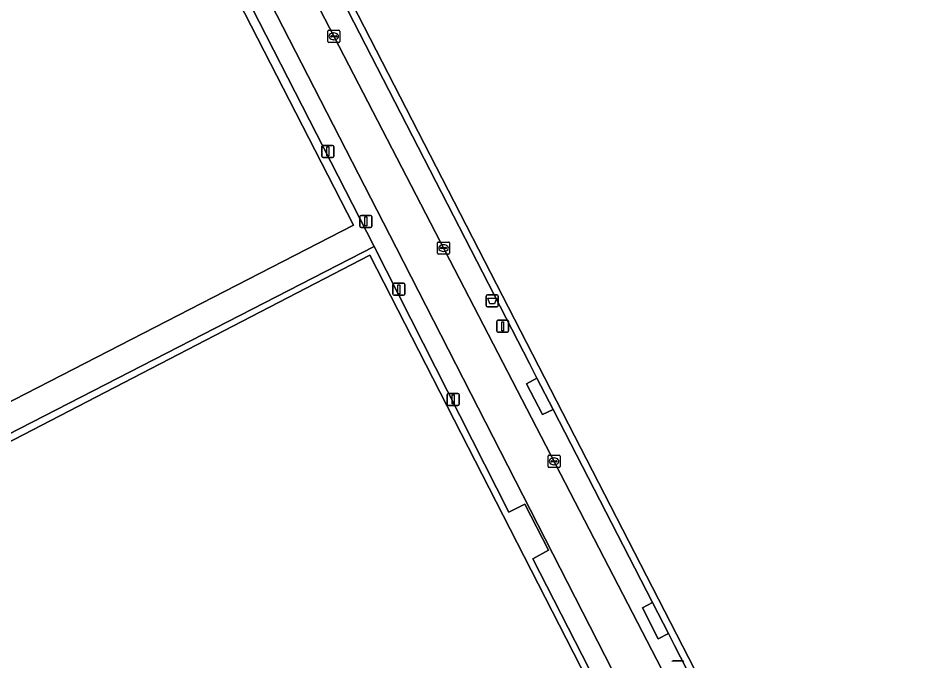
# Model space of a CAD drawing. Extents: x 158835 to 160077, y 386387 to 387778.
# Drawn here: x 159538.9 to 159615, y 387380.9 to 387434.3 of the extents above; entities that cross this region are included whole.
import ezdxf

# ---------------------------------------------------------------- set-up
doc = ezdxf.new("R2010")
doc.units = 0
for name, color, linetype in [('IMGEO_Afvalbak', 7, 'Continuous'), ('IMGEO_Groenvoorziening', 7, 'Continuous'), ('IMGEO_Hek', 7, 'Continuous'), ('IMGEO_Kolk', 7, 'Continuous'), ('IMGEO_Lichtmast', 7, 'Continuous'), ('IMGEO_Rijbaan_lokaal_open', 7, 'Continuous'), ('IMGEO_Terreindeel_open', 7, 'Continuous'), ('IMGEO_Voetpad_open', 7, 'Continuous')]:
    doc.layers.add(name, color=color, linetype=linetype)

msp = doc.modelspace()

# ---------------------------------------------------------------- linework, layer by layer
at = {"layer": 'IMGEO_Afvalbak'}
for p, q in [((159577.84, 387410.398), (159577.84, 387411.198)), ((159577.84, 387411.198), (159577.84, 387410.398)), ((159577.94, 387411.298), (159578.73, 387411.298)), ((159578.73, 387411.298), (159577.94, 387411.298)), ((159578.83, 387411.198), (159578.83, 387410.398)), ((159578.83, 387410.398), (159578.83, 387411.198)), ((159578.73, 387410.298), (159577.94, 387410.298)), ((159577.94, 387410.298), (159578.73, 387410.298))]:
    msp.add_line(p, q, dxfattribs=at)
msp.add_lwpolyline([(159577.983, 387411.012), (159578.687, 387411.012), (159578.538, 387410.542), (159578.132, 387410.542), (159577.983, 387411.012)], dxfattribs=at)
for centre, start, end in [((159577.94, 387411.198), 90, 180), ((159577.94, 387411.198), 90, 180), ((159578.73, 387411.198), 0, 90), ((159578.73, 387411.198), 360, 90), ((159577.94, 387410.398), 180, 270), ((159577.94, 387410.398), 180, 270), ((159578.73, 387410.398), 270, 0), ((159578.73, 387410.398), 270, 0)]:
    msp.add_arc(centre, 0.1, start, end, dxfattribs=at)
at = {"layer": 'IMGEO_Groenvoorziening'}
for points in [[(159552.949, 387445.748), (159551.3, 387449.56), (159551.056, 387449.456), (159540.348, 387470.306), (159538.46, 387473.969), (159525.094, 387500), (159522.874, 387504.328), (159514.429, 387500), (159500, 387492.606), (159469.949, 387477.206), (159485.768, 387446.37), (159485.873, 387446.427), (159487.969, 387442.361), (159487.861, 387442.309), (159497.818, 387422.753), (159499.968, 387418.668), (159515.648, 387388.171), (159568.503, 387415.317)], [(159566.788, 387417.081), (159515.222, 387390.585), (159500, 387420.242), (159471.648, 387475.48), (159500, 387490.024), (159519.446, 387500), (159523.231, 387501.942), (159524.228, 387500)], [(159564.385, 387438.762), (159581.426, 387405.581), (159582.047, 387404.373), (159583.4, 387401.75), (159591.663, 387385.7), (159592.991, 387383.116), (159593.499, 387382.128), (159609.91, 387350.208), (159662.536, 387377.187), (159627.454, 387445.487), (159617.013, 387465.815)], [(159610.17, 387350.984), (159565.185, 387438.483), (159616.748, 387464.989), (159661.731, 387377.497)]]:
    msp.add_lwpolyline(points, close=True, dxfattribs=at)
at = {"layer": 'IMGEO_Hek'}
for points in [[(159568.503, 387415.317), (159552.949, 387445.748)], [(159627.454, 387445.487), (159662.536, 387377.187), (159609.91, 387350.208), (159593.499, 387382.128), (159592.991, 387383.116)], [(159582.047, 387404.373), (159581.426, 387405.581), (159564.385, 387438.762)], [(159515.648, 387388.171), (159568.503, 387415.317)], [(159568.503, 387415.317), (159579.705, 387393.213), (159581.062, 387393.883), (159583.028, 387390.041), (159581.705, 387389.333), (159600.48, 387352.655), (159601.839, 387353.36), (159603.835, 387349.41), (159602.491, 387348.721), (159613.246, 387327.722)], [(159591.663, 387385.7), (159583.4, 387401.75)]]:
    msp.add_lwpolyline(points, dxfattribs=at)
at = {"layer": 'IMGEO_Kolk'}
for p, q in [((159564.655, 387432.38), (159564.655, 387433.232)), ((159564.73, 387433.306), (159565.582, 387433.306)), ((159565.143, 387433.086), (159565.168, 387433.086)), ((159565.656, 387433.232), (159565.656, 387432.38)), ((159565.582, 387432.306), (159564.73, 387432.306)), ((159564.914, 387432.8), (159564.914, 387432.812)), ((159565.352, 387432.763), (159564.954, 387432.763)), ((159564.957, 387432.849), (159565.355, 387432.849)), ((159565.166, 387432.526), (159565.141, 387432.526)), ((159565.398, 387432.812), (159565.398, 387432.8)), ((159573.783, 387414.764), (159573.783, 387415.616)), ((159573.858, 387415.69), (159574.71, 387415.69)), ((159574.271, 387415.47), (159574.296, 387415.47)), ((159574.784, 387415.616), (159574.784, 387414.764)), ((159574.71, 387414.69), (159573.858, 387414.69)), ((159574.042, 387415.184), (159574.042, 387415.196)), ((159574.48, 387415.147), (159574.082, 387415.147)), ((159574.085, 387415.233), (159574.483, 387415.233)), ((159574.294, 387414.91), (159574.269, 387414.91)), ((159574.526, 387415.196), (159574.526, 387415.184)), ((159583.052, 387397.943), (159583.904, 387397.943)), ((159582.977, 387397.017), (159582.977, 387397.869)), ((159583.236, 387397.437), (159583.236, 387397.449)), ((159583.674, 387397.4), (159583.276, 387397.4)), ((159583.279, 387397.486), (159583.677, 387397.486)), ((159583.488, 387397.163), (159583.463, 387397.163)), ((159583.465, 387397.723), (159583.49, 387397.723)), ((159583.72, 387397.449), (159583.72, 387397.437)), ((159583.978, 387397.869), (159583.978, 387397.017)), ((159583.904, 387396.943), (159583.052, 387396.943))]:
    msp.add_line(p, q, dxfattribs=at)
for points in [[(159564.655, 387432.38), (159564.655, 387433.232)], [(159564.73, 387433.306), (159565.582, 387433.306)], [(159565.656, 387433.232), (159565.656, 387432.38)], [(159565.582, 387432.306), (159564.73, 387432.306)], [(159573.783, 387414.764), (159573.783, 387415.616)], [(159573.858, 387415.69), (159574.71, 387415.69)], [(159574.784, 387415.616), (159574.784, 387414.764)], [(159574.71, 387414.69), (159573.858, 387414.69)], [(159583.052, 387397.943), (159583.904, 387397.943)], [(159582.977, 387397.017), (159582.977, 387397.869)], [(159583.978, 387397.869), (159583.978, 387397.017)], [(159583.904, 387396.943), (159583.052, 387396.943)]]:
    msp.add_lwpolyline(points, dxfattribs=at)
for centre, radius, start, end in [((159564.732, 387433.23), 0.0765, 91.55205, 178.44795), ((159564.732, 387433.23), 0.0765, 91.55205, 178.44795), ((159565.58, 387433.23), 0.0765, 1.55205, 88.44795), ((159565.58, 387433.23), 0.0765, 1.55205, 88.44795), ((159564.732, 387432.382), 0.0765, 181.55205, 268.44795), ((159564.732, 387432.382), 0.0765, 181.55205, 268.44795), ((159564.954, 387432.809), 0.0403, 85.87752, 175.75265), ((159564.951, 387432.799), 0.0366, 178.93798, 274.71019), ((159565.355, 387432.806), 0.043, 264.86636, 352.45326), ((159565.359, 387432.811), 0.0386, 1.73085, 96.63898), ((159565.58, 387432.382), 0.0765, 271.55205, 358.44795), ((159565.58, 387432.382), 0.0765, 271.55205, 358.44795), ((159573.86, 387415.614), 0.0765, 91.55205, 178.44795), ((159573.86, 387415.614), 0.0765, 91.55205, 178.44795), ((159574.708, 387415.614), 0.0765, 1.55205, 88.44795), ((159574.708, 387415.614), 0.0765, 1.55205, 88.44795), ((159573.86, 387414.766), 0.0765, 181.55205, 268.44795), ((159573.86, 387414.766), 0.0765, 181.55205, 268.44795), ((159574.082, 387415.193), 0.0403, 85.87752, 175.75265), ((159574.079, 387415.183), 0.0366, 178.93798, 274.71019), ((159574.483, 387415.19), 0.043, 264.86636, 352.45326), ((159574.487, 387415.195), 0.0386, 1.73085, 96.63898), ((159574.708, 387414.766), 0.0765, 271.55205, 358.44795), ((159574.708, 387414.766), 0.0765, 271.55205, 358.44795), ((159583.054, 387397.867), 0.0765, 91.55205, 178.44795), ((159583.054, 387397.867), 0.0765, 91.55205, 178.44795), ((159583.902, 387397.867), 0.0765, 1.55205, 88.44795), ((159583.902, 387397.867), 0.0765, 1.55205, 88.44795), ((159583.276, 387397.446), 0.0403, 85.87752, 175.75265), ((159583.273, 387397.436), 0.0366, 178.93798, 274.71019), ((159583.677, 387397.443), 0.043, 264.86636, 352.45326), ((159583.681, 387397.448), 0.0386, 1.73085, 96.63898), ((159583.054, 387397.019), 0.0765, 181.55205, 268.44795), ((159583.054, 387397.019), 0.0765, 181.55205, 268.44795), ((159583.902, 387397.019), 0.0765, 271.55205, 358.44795), ((159583.902, 387397.019), 0.0765, 271.55205, 358.44795)]:
    msp.add_arc(centre, radius, start, end, dxfattribs=at)
for centre, major_axis, ratio, start_param, end_param in [((159565.142, 387432.806), (-0.387, 0.002), 0.722429, 4.712389, 7.853982), ((159565.167, 387432.806), (-0.39, 0.002), 0.717154, 1.570796, 4.712389), ((159574.27, 387415.19), (-0.387, 0.002), 0.722429, 4.712389, 7.853982), ((159574.295, 387415.19), (-0.39, 0.002), 0.717154, 1.570796, 4.712389), ((159583.464, 387397.443), (-0.387, 0.002), 0.722429, 4.712389, 7.853982), ((159583.489, 387397.443), (-0.39, 0.002), 0.717154, 1.570796, 4.712389)]:
    msp.add_ellipse(centre, major_axis=major_axis, ratio=ratio, start_param=start_param, end_param=end_param, dxfattribs=at)
at = {"layer": 'IMGEO_Lichtmast'}
for p, q in [((159564.169, 387422.832), (159564.169, 387423.632)), ((159564.169, 387423.632), (159564.169, 387422.832)), ((159564.269, 387423.732), (159565.059, 387423.732)), ((159565.059, 387423.732), (159564.269, 387423.732)), ((159565.159, 387423.632), (159565.159, 387422.832)), ((159565.159, 387422.832), (159565.159, 387423.632)), ((159565.059, 387422.732), (159564.269, 387422.732)), ((159564.269, 387422.732), (159565.059, 387422.732)), ((159567.33, 387417.011), (159567.33, 387417.811)), ((159567.33, 387417.811), (159567.33, 387417.011)), ((159567.43, 387417.911), (159568.22, 387417.911)), ((159568.22, 387417.911), (159567.43, 387417.911)), ((159568.32, 387417.811), (159568.32, 387417.011)), ((159568.32, 387417.011), (159568.32, 387417.811)), ((159568.22, 387416.911), (159567.43, 387416.911)), ((159567.43, 387416.911), (159568.22, 387416.911)), ((159570.075, 387411.361), (159570.075, 387412.161)), ((159570.075, 387412.161), (159570.075, 387411.361)), ((159570.175, 387412.261), (159570.965, 387412.261)), ((159570.965, 387412.261), (159570.175, 387412.261)), ((159571.065, 387412.161), (159571.065, 387411.361)), ((159571.065, 387411.361), (159571.065, 387412.161)), ((159570.965, 387411.261), (159570.175, 387411.261)), ((159570.175, 387411.261), (159570.965, 387411.261)), ((159578.712, 387408.286), (159578.712, 387409.086)), ((159578.712, 387409.086), (159578.712, 387408.286)), ((159578.812, 387409.186), (159579.602, 387409.186)), ((159579.602, 387409.186), (159578.812, 387409.186)), ((159579.702, 387409.086), (159579.702, 387408.286)), ((159579.702, 387408.286), (159579.702, 387409.086)), ((159579.602, 387408.186), (159578.812, 387408.186)), ((159578.812, 387408.186), (159579.602, 387408.186)), ((159574.59, 387402.2), (159574.59, 387403)), ((159574.59, 387403), (159574.59, 387402.2)), ((159574.69, 387403.1), (159575.48, 387403.1)), ((159575.48, 387403.1), (159574.69, 387403.1)), ((159575.58, 387403), (159575.58, 387402.2)), ((159575.58, 387402.2), (159575.58, 387403)), ((159575.48, 387402.1), (159574.69, 387402.1)), ((159574.69, 387402.1), (159575.48, 387402.1)), ((159593.376, 387380.854), (159594.166, 387380.854)), ((159594.166, 387380.854), (159593.376, 387380.854))]:
    msp.add_line(p, q, dxfattribs=at)
for points in [[(159564.589, 387423.607), (159564.739, 387423.607), (159564.739, 387422.857), (159564.589, 387422.857), (159564.589, 387423.607)], [(159567.75, 387417.786), (159567.9, 387417.786), (159567.9, 387417.036), (159567.75, 387417.036), (159567.75, 387417.786)], [(159570.495, 387412.136), (159570.645, 387412.136), (159570.645, 387411.386), (159570.495, 387411.386), (159570.495, 387412.136)], [(159579.132, 387409.061), (159579.282, 387409.061), (159579.282, 387408.311), (159579.132, 387408.311), (159579.132, 387409.061)], [(159575.01, 387402.975), (159575.16, 387402.975), (159575.16, 387402.225), (159575.01, 387402.225), (159575.01, 387402.975)]]:
    msp.add_lwpolyline(points, dxfattribs=at)
for centre, start, end in [((159564.269, 387423.632), 90, 180), ((159564.269, 387423.632), 90, 180), ((159565.059, 387423.632), 0, 90), ((159565.059, 387423.632), 360, 90), ((159564.269, 387422.832), 180, 270), ((159564.269, 387422.832), 180, 270), ((159565.059, 387422.832), 270, 0), ((159565.059, 387422.832), 270, 0), ((159567.43, 387417.811), 90, 180), ((159567.43, 387417.811), 90, 180), ((159568.22, 387417.811), 0, 90), ((159568.22, 387417.811), 360, 90), ((159567.43, 387417.011), 180, 270), ((159567.43, 387417.011), 180, 270), ((159568.22, 387417.011), 270, 0), ((159568.22, 387417.011), 270, 0), ((159570.175, 387412.161), 90, 180), ((159570.175, 387412.161), 90, 180), ((159570.965, 387412.161), 0, 90), ((159570.965, 387412.161), 360, 90), ((159570.175, 387411.361), 180, 270), ((159570.175, 387411.361), 180, 270), ((159570.965, 387411.361), 270, 0), ((159570.965, 387411.361), 270, 0), ((159578.812, 387409.086), 90, 180), ((159578.812, 387409.086), 90, 180), ((159579.602, 387409.086), 0, 90), ((159579.602, 387409.086), 360, 90), ((159578.812, 387408.286), 180, 270), ((159578.812, 387408.286), 180, 270), ((159579.602, 387408.286), 270, 0), ((159579.602, 387408.286), 270, 0), ((159574.69, 387403), 90, 180), ((159574.69, 387403), 90, 180), ((159575.48, 387403), 0, 90), ((159575.48, 387403), 360, 90), ((159574.69, 387402.2), 180, 270), ((159574.69, 387402.2), 180, 270), ((159575.48, 387402.2), 270, 0), ((159575.48, 387402.2), 270, 0), ((159593.376, 387380.754), 90, 180), ((159593.376, 387380.754), 90, 180), ((159594.166, 387380.754), 0, 90), ((159594.166, 387380.754), 360, 90)]:
    msp.add_arc(centre, 0.1, start, end, dxfattribs=at)
at = {"layer": 'IMGEO_Rijbaan_lokaal_open'}
msp.add_lwpolyline([(159526.814, 387500), (159570.348, 387415.234), (159611.894, 387333.991), (159611.73, 387333.912), (159614.551, 387328.398), (159613.246, 387327.722), (159613.833, 387326.576), (159614.229, 387325.772), (159619.813, 387315.896), (159630.138, 387295.691), (159630.352, 387295.434), (159631.055, 387294.138), (159636.63, 387297.011), (159636.451, 387297.361), (159627.941, 387314.019), (159616.804, 387335.689), (159616.496, 387336.288), (159616.436, 387336.307), (159609.967, 387349.169), (159608.427, 387349.289), (159530.363, 387500)], dxfattribs=at)
at = {"layer": 'IMGEO_Terreindeel_open'}
for points in [[(159524.228, 387500), (159523.231, 387501.942), (159519.446, 387500), (159500, 387490.024), (159471.648, 387475.48), (159500, 387420.242), (159515.222, 387390.585), (159566.788, 387417.081)], [(159616.748, 387464.989), (159565.185, 387438.483), (159610.17, 387350.984), (159661.731, 387377.497)], [(159568.143, 387414.598), (159516.56, 387387.868), (159561.304, 387300.24), (159613.117, 387326.811)]]:
    msp.add_lwpolyline(points, close=True, dxfattribs=at)
at = {"layer": 'IMGEO_Voetpad_open'}
for points in [[(159552.949, 387445.748), (159568.503, 387415.317), (159579.705, 387393.213), (159581.062, 387393.883), (159583.028, 387390.041), (159581.705, 387389.333), (159600.48, 387352.655), (159601.839, 387353.36), (159603.835, 387349.41), (159602.491, 387348.721), (159613.246, 387327.722), (159614.551, 387328.398), (159611.73, 387333.912), (159611.894, 387333.991), (159570.348, 387415.234), (159526.814, 387500)], [(159530.363, 387500), (159608.427, 387349.289), (159609.967, 387349.169), (159611.506, 387349.049), (159663.338, 387375.684), (159662.536, 387377.187), (159609.91, 387350.208), (159593.499, 387382.128), (159592.991, 387383.116), (159592.135, 387382.674), (159590.843, 387385.247), (159591.663, 387385.7), (159583.4, 387401.75), (159582.512, 387401.337), (159581.199, 387403.9), (159582.047, 387404.373), (159581.426, 387405.581), (159564.385, 387438.762)], [(159533.985, 387352.381), (159542.716, 387335.356), (159542.833, 387335.418), (159544.082, 387333.049), (159543.93, 387332.969), (159546.343, 387328.265), (159547.701, 387325.619), (159546.385, 387324.936), (159548.4, 387321.002), (159549.715, 387321.668), (159561.059, 387299.517), (159613.833, 387326.576), (159613.246, 387327.722), (159602.491, 387348.721), (159603.835, 387349.41), (159601.839, 387353.36), (159600.48, 387352.655), (159581.705, 387389.333), (159583.028, 387390.041), (159581.062, 387393.883), (159579.705, 387393.213), (159568.503, 387415.317), (159515.648, 387388.171)]]:
    msp.add_lwpolyline(points, dxfattribs=at)
for points in [[(159561.304, 387300.24), (159516.56, 387387.868), (159568.143, 387414.598), (159613.117, 387326.811)], [(159582.047, 387404.373), (159581.199, 387403.9), (159582.512, 387401.337), (159583.4, 387401.75)], [(159591.663, 387385.7), (159590.843, 387385.247), (159592.135, 387382.674), (159592.991, 387383.116)]]:
    msp.add_lwpolyline(points, close=True, dxfattribs=at)

doc.saveas('drawing.dxf')
